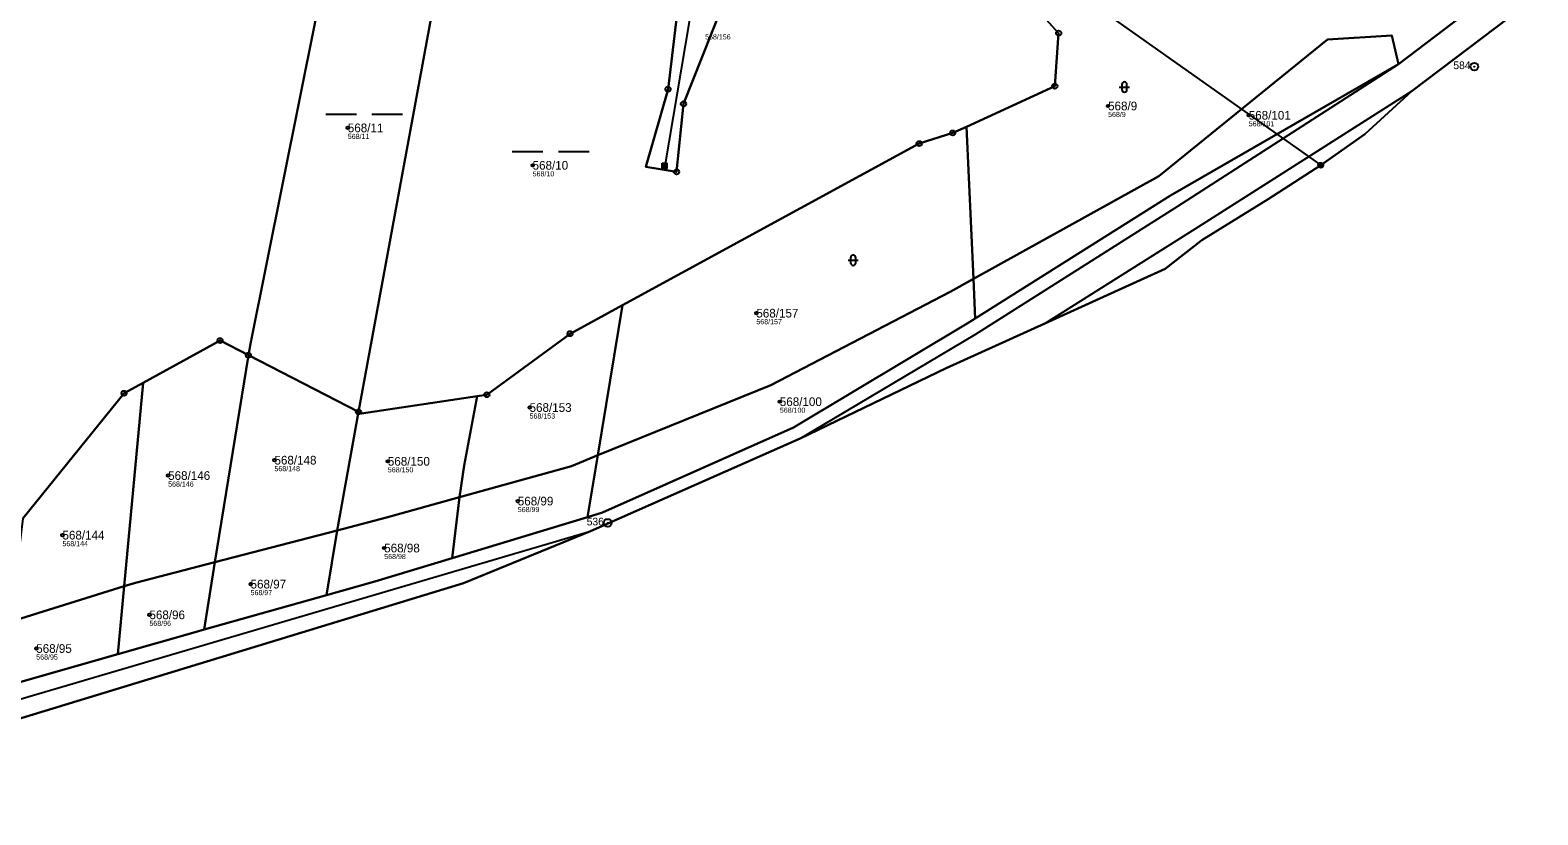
# Model space of a CAD drawing. Extents: x -732749 to -730903, y -1025757 to -1023435.
# Drawn here: x -731217.7 to -730922.8, y -1024596.1 to -1024442.6 of the extents above; entities that cross this region are included whole.
import ezdxf

# ---------------------------------------------------------------- set-up
doc = ezdxf.new("R2010")
doc.units = 0
for name, color, linetype in [('Definiční body', 7, 'Continuous'), ('Hranice parcel', 7, 'Continuous'), ('Parcelní čísla', 7, 'Continuous'), ('Polygon ku', 7, 'Continuous'), ('Polygon parcely', 7, 'Continuous'), ('Poz předměty', 7, 'Continuous'), ('Vnitřní kresba', 7, 'Continuous'), ('Značky bodu BP', 7, 'Continuous'), ('Značky kultur', 7, 'Continuous')]:
    doc.layers.add(name, color=color, linetype=linetype)

msp = doc.modelspace()

# ---------------------------------------------------------------- linework, layer by layer
at = {"layer": 'Definiční body'}
for centre in [(-731006.85, -1024457.41), (-730979.34, -1024459.23), (-731155.54, -1024461.7), (-731119.4, -1024469.02), (-731075.64, -1024497.95), (-731119.99, -1024516.41), (-731071.05, -1024515.27), (-731169.89, -1024526.71), (-731147.71, -1024526.93), (-731190.68, -1024529.72), (-731122.3, -1024534.71), (-731211.35, -1024541.38), (-731148.42, -1024543.9), (-731174.56, -1024550.96), (-731194.34, -1024556.97), (-731216.48, -1024563.56)]:
    msp.add_circle(centre, 0.25, dxfattribs=at)
at = {"layer": 'Hranice parcel'}
for p, q in [((-730932.22, -1024435.59), (-730950.03, -1024449.25)), ((-731034.57, -1024461.47), (-731033.18, -1024491.24)), ((-731032.82, -1024498.96), (-731033.18, -1024491.24)), ((-731106.63, -1024525.75), (-731101.85, -1024496.39)), ((-731181.57, -1024546.67), (-731174.98, -1024506.17)), ((-731174.98, -1024506.17), (-731153.45, -1024517.26)), ((-731199.27, -1024551.38), (-731195.55, -1024511.55)), ((-731157.62, -1024540.45), (-731153.45, -1024517.26)), ((-731108.68, -1024537.85), (-731106.63, -1024525.75)), ((-731133.67, -1024533.95), (-731147.96, -1024537.94)), ((-731135.13, -1024545.87), (-731133.67, -1024533.95)), ((-731105.74, -1024536.96), (-731108.68, -1024537.85)), ((-731157.62, -1024540.45), (-731181.57, -1024546.67)), ((-731159.73, -1024553.12), (-731157.62, -1024540.45)), ((-731147.96, -1024537.94), (-731157.62, -1024540.45)), ((-731108.68, -1024537.85), (-731135.13, -1024545.87)), ((-731183.65, -1024559.84), (-731181.57, -1024546.67)), ((-731199.27, -1024551.38), (-731221.6, -1024558.31)), ((-731200.51, -1024564.65), (-731199.27, -1024551.38)), ((-731159.73, -1024553.12), (-731183.65, -1024559.84)), ((-731200.51, -1024564.65), (-731223.17, -1024571.11))]:
    msp.add_line(p, q, dxfattribs=at)
for points in [[(-731174.98, -1024506.17), (-731174.6, -1024503.96), (-731158.69, -1024424.65), (-731149.46, -1024393.15)], [(-731153.45, -1024517.26), (-731133.41, -1024408.52), (-731131.12, -1024400.71)], [(-731078.96, -1024429.34), (-731089.88, -1024456.99), (-731091.25, -1024470.3), (-731097.26, -1024469.29), (-731092.92, -1024454.14), (-731090.85, -1024437.08)], [(-731022.87, -1024437.05), (-731020.13, -1024439.21), (-731016.52, -1024443.17), (-731017.27, -1024453.53), (-731034.57, -1024461.47)], [(-730922.8, -1024435.8), (-730947.36, -1024454.48), (-730956.65, -1024462.9), (-730965.26, -1024469.01), (-730975.54, -1024475.67), (-730988.52, -1024483.64)], [(-731033.18, -1024491.24), (-730996.92, -1024471.17), (-730963.93, -1024444.38), (-730951.33, -1024443.64), (-730950.03, -1024449.25)], [(-730950.03, -1024449.25), (-730994.65, -1024474.9), (-731032.82, -1024498.96)], [(-731101.85, -1024496.39), (-731043.79, -1024464.78), (-731037.23, -1024462.69), (-731034.57, -1024461.47)], [(-730988.52, -1024483.64), (-730995.7, -1024489.3), (-731000.56, -1024491.5)], [(-731000.56, -1024491.5), (-731019.19, -1024499.94), (-731038.5, -1024508.7), (-731067.06, -1024522.46), (-731108.1, -1024540.6), (-731132.9, -1024550.8), (-731231, -1024580.7), (-731292.9, -1024596.1)], [(-731033.18, -1024491.24), (-731037.72, -1024493.75), (-731072.8, -1024512.01), (-731106.63, -1024525.75)], [(-731130.24, -1024514.18), (-731128.35, -1024513.9), (-731112.08, -1024501.96), (-731101.85, -1024496.39)], [(-731032.82, -1024498.96), (-731034.38, -1024499.95), (-731068.37, -1024520.33), (-731105.74, -1024536.96)], [(-731195.55, -1024511.55), (-731180.52, -1024503.32), (-731174.98, -1024506.17)], [(-731219.11, -1024538.09), (-731199.3, -1024513.61), (-731195.55, -1024511.55)], [(-731153.45, -1024517.26), (-731152.89, -1024517.55), (-731130.24, -1024514.18)], [(-731133.67, -1024533.95), (-731132.81, -1024527.73), (-731130.24, -1024514.18)], [(-731106.63, -1024525.75), (-731111.8, -1024527.85), (-731133.67, -1024533.95)], [(-731135.13, -1024545.87), (-731150.25, -1024550.46), (-731159.73, -1024553.12)], [(-731181.57, -1024546.67), (-731197.06, -1024550.69), (-731199.27, -1024551.38)], [(-731183.65, -1024559.84), (-731185.38, -1024560.33), (-731200.51, -1024564.65)]]:
    msp.add_lwpolyline(points, dxfattribs=at)
at = {"layer": 'Polygon ku'}
msp.add_lwpolyline([(-731231, -1024580.7), (-731132.9, -1024550.8), (-731108.1, -1024540.6), (-731067.06, -1024522.46), (-731038.5, -1024508.7), (-731019.19, -1024499.94), (-731000.56, -1024491.5), (-730995.7, -1024489.3), (-730988.52, -1024483.64), (-730975.54, -1024475.67), (-730965.26, -1024469.01), (-730956.65, -1024462.9), (-730947.36, -1024454.48), (-730922.8, -1024435.8)], dxfattribs=at)
at = {"layer": 'Polygon parcely'}
for points in [[(-731174.98, -1024506.17), (-731153.45, -1024517.26), (-731133.41, -1024408.52), (-731131.12, -1024400.71), (-731149.46, -1024393.15), (-731158.69, -1024424.65), (-731174.6, -1024503.96)], [(-731084.67, -1024427.49), (-731091.65, -1024425.59), (-731092.69, -1024425.2), (-731090.85, -1024437.08), (-731092.92, -1024454.14), (-731097.26, -1024469.29), (-731091.25, -1024470.3), (-731089.88, -1024456.99), (-731078.96, -1024429.34)], [(-730963.93, -1024444.38), (-730951.33, -1024443.64), (-730950.03, -1024449.25), (-730932.22, -1024435.59), (-730946.85, -1024436), (-730974.69, -1024440.19), (-730990.97, -1024434.67), (-731022.87, -1024437.05), (-731020.13, -1024439.21), (-731016.52, -1024443.17), (-731017.27, -1024453.53), (-731034.57, -1024461.47), (-731033.18, -1024491.24), (-730996.92, -1024471.17)], [(-731032.82, -1024498.96), (-730994.65, -1024474.9), (-730950.03, -1024449.25), (-730951.33, -1024443.64), (-730963.93, -1024444.38), (-730996.92, -1024471.17), (-731033.18, -1024491.24)], [(-731033.18, -1024491.24), (-731034.57, -1024461.47), (-731037.23, -1024462.69), (-731043.79, -1024464.78), (-731101.85, -1024496.39), (-731106.63, -1024525.75), (-731072.8, -1024512.01), (-731037.72, -1024493.75)], [(-731106.63, -1024525.75), (-731108.68, -1024537.85), (-731105.74, -1024536.96), (-731068.37, -1024520.33), (-731034.38, -1024499.95), (-731032.82, -1024498.96), (-731033.18, -1024491.24), (-731037.72, -1024493.75), (-731072.8, -1024512.01)], [(-731106.63, -1024525.75), (-731101.85, -1024496.39), (-731112.08, -1024501.96), (-731128.35, -1024513.9), (-731130.24, -1024514.18), (-731132.81, -1024527.73), (-731133.67, -1024533.95), (-731111.8, -1024527.85)], [(-731174.98, -1024506.17), (-731180.52, -1024503.32), (-731195.55, -1024511.55), (-731199.27, -1024551.38), (-731197.06, -1024550.69), (-731181.57, -1024546.67)], [(-731157.62, -1024540.45), (-731153.45, -1024517.26), (-731174.98, -1024506.17), (-731181.57, -1024546.67)], [(-731195.55, -1024511.55), (-731199.3, -1024513.61), (-731219.11, -1024538.09), (-731221.6, -1024558.31), (-731199.27, -1024551.38)], [(-731133.67, -1024533.95), (-731132.81, -1024527.73), (-731130.24, -1024514.18), (-731152.89, -1024517.55), (-731153.45, -1024517.26), (-731157.62, -1024540.45), (-731147.96, -1024537.94)], [(-731111.8, -1024527.85), (-731133.67, -1024533.95), (-731135.13, -1024545.87), (-731108.68, -1024537.85), (-731106.63, -1024525.75)], [(-731135.13, -1024545.87), (-731133.67, -1024533.95), (-731147.96, -1024537.94), (-731157.62, -1024540.45), (-731159.73, -1024553.12), (-731150.25, -1024550.46)], [(-731181.57, -1024546.67), (-731183.65, -1024559.84), (-731159.73, -1024553.12), (-731157.62, -1024540.45)], [(-731197.06, -1024550.69), (-731199.27, -1024551.38), (-731200.51, -1024564.65), (-731185.38, -1024560.33), (-731183.65, -1024559.84), (-731181.57, -1024546.67)], [(-731199.27, -1024551.38), (-731221.6, -1024558.31), (-731223.17, -1024571.11), (-731200.51, -1024564.65)]]:
    msp.add_lwpolyline(points, close=True, dxfattribs=at)
for points in [[(-731133.41, -1024408.52), (-731153.45, -1024517.26), (-731152.89, -1024517.55), (-731130.24, -1024514.18), (-731128.35, -1024513.9), (-731112.08, -1024501.96), (-731101.85, -1024496.39), (-731043.79, -1024464.78), (-731037.23, -1024462.69), (-731034.57, -1024461.47), (-731017.27, -1024453.53), (-731016.52, -1024443.17), (-731020.13, -1024439.21)], [(-731219.11, -1024538.09), (-731199.3, -1024513.61), (-731195.55, -1024511.55), (-731180.52, -1024503.32), (-731174.98, -1024506.17), (-731174.6, -1024503.96), (-731158.69, -1024424.65)], [(-731078.96, -1024429.34), (-731089.88, -1024456.99), (-731091.25, -1024470.3), (-731097.26, -1024469.29), (-731092.92, -1024454.14), (-731090.85, -1024437.08)], [(-731231, -1024580.7), (-731132.9, -1024550.8), (-731108.1, -1024540.6), (-731067.06, -1024522.46), (-731038.5, -1024508.7), (-731019.19, -1024499.94), (-731000.56, -1024491.5), (-730995.7, -1024489.3), (-730988.52, -1024483.64), (-730975.54, -1024475.67), (-730965.26, -1024469.01), (-730956.65, -1024462.9), (-730947.36, -1024454.48), (-730922.8, -1024435.8)], [(-730932.22, -1024435.59), (-730950.03, -1024449.25), (-730994.65, -1024474.9), (-731032.82, -1024498.96), (-731034.38, -1024499.95), (-731068.37, -1024520.33), (-731105.74, -1024536.96), (-731108.68, -1024537.85), (-731135.13, -1024545.87), (-731150.25, -1024550.46), (-731159.73, -1024553.12), (-731183.65, -1024559.84), (-731185.38, -1024560.33), (-731200.51, -1024564.65), (-731223.17, -1024571.11)]]:
    msp.add_lwpolyline(points, dxfattribs=at)
at = {"layer": 'Poz předměty'}
for p, q in [((-731079.5, -1024388.16), (-730965.26, -1024469.01)), ((-731085.72, -1024423.02), (-731093.57, -1024469.12)), ((-731094.07, -1024468.62), (-731093.07, -1024468.62)), ((-731094.07, -1024469.62), (-731094.07, -1024468.62)), ((-731094.07, -1024468.82), (-731093.07, -1024468.82)), ((-731094.07, -1024469.02), (-731093.07, -1024469.02)), ((-731094.07, -1024469.22), (-731093.07, -1024469.22)), ((-731094.07, -1024469.42), (-731093.07, -1024469.42)), ((-731094.07, -1024469.62), (-731093.07, -1024469.62)), ((-731093.87, -1024469.62), (-731093.87, -1024468.62)), ((-731093.67, -1024469.62), (-731093.67, -1024468.62)), ((-731093.47, -1024469.62), (-731093.47, -1024468.62)), ((-731093.27, -1024469.62), (-731093.27, -1024468.62)), ((-731093.07, -1024469.62), (-731093.07, -1024468.62))]:
    msp.add_line(p, q, dxfattribs=at)
for radius in [0.5, 0.4, 0.3, 0.2, 0.1]:
    msp.add_circle((-730965.26, -1024469.01), radius, dxfattribs=at)
at = {"layer": 'Vnitřní kresba'}
for p, q in [((-730993.24, -1024477), (-730950.03, -1024449.25)), ((-730989.83, -1024481.48), (-730947.36, -1024454.48)), ((-731032.83, -1024502.13), (-730993.24, -1024477)), ((-731019.19, -1024499.94), (-730989.83, -1024481.48)), ((-731067.06, -1024522.46), (-731032.83, -1024502.13)), ((-731235.21, -1024578.01), (-731108.1, -1024540.6))]:
    msp.add_line(p, q, dxfattribs=at)
at = {"layer": 'Značky bodu BP'}
for centre, radius in [((-731016.52, -1024443.17), 0.5), ((-731016.52, -1024443.17), 0.0303), ((-730935.22, -1024449.7), 0.75), ((-730935.22, -1024449.7), 0.03), ((-731092.92, -1024454.14), 0.5), ((-731092.92, -1024454.14), 0.0303), ((-731017.27, -1024453.53), 0.5), ((-731017.27, -1024453.53), 0.0303), ((-731089.88, -1024456.99), 0.5), ((-731089.88, -1024456.99), 0.0303), ((-731037.23, -1024462.69), 0.5), ((-731037.23, -1024462.69), 0.0303), ((-731043.79, -1024464.78), 0.5), ((-731043.79, -1024464.78), 0.0303), ((-731091.25, -1024470.3), 0.5), ((-731091.25, -1024470.3), 0.0303), ((-731112.08, -1024501.96), 0.5), ((-731112.08, -1024501.96), 0.0303), ((-731180.52, -1024503.32), 0.5), ((-731180.52, -1024503.32), 0.0303), ((-731174.98, -1024506.17), 0.5), ((-731174.98, -1024506.17), 0.0303), ((-731199.3, -1024513.61), 0.5), ((-731199.3, -1024513.61), 0.0303), ((-731128.35, -1024513.9), 0.5), ((-731128.35, -1024513.9), 0.0303), ((-731153.45, -1024517.26), 0.5), ((-731153.45, -1024517.26), 0.0303), ((-731104.72, -1024538.97), 0.75), ((-731104.72, -1024538.97), 0.03)]:
    msp.add_circle(centre, radius, dxfattribs=at)
at = {"layer": 'Značky kultur'}
for p, q in [((-731004.66, -1024453.71), (-731002.66, -1024453.71)), ((-731004.16, -1024453.21), (-731004.16, -1024454.21)), ((-731003.16, -1024454.21), (-731003.16, -1024453.21)), ((-731159.84, -1024459), (-731153.84, -1024459)), ((-731150.84, -1024459), (-731144.84, -1024459)), ((-731123.37, -1024466.32), (-731117.37, -1024466.32)), ((-731114.37, -1024466.32), (-731108.37, -1024466.32)), ((-731057.2, -1024487.09), (-731057.2, -1024488.09)), ((-731056.2, -1024488.09), (-731056.2, -1024487.09)), ((-731057.7, -1024487.59), (-731055.7, -1024487.59))]:
    msp.add_line(p, q, dxfattribs=at)
for centre, start, end in [((-731003.66, -1024453.21), 0, 180), ((-731003.66, -1024454.21), 180, 359.9879), ((-731056.7, -1024487.09), 0, 180), ((-731056.7, -1024488.09), 180, 359.9879)]:
    msp.add_arc(centre, 0.5, start, end, dxfattribs=at)

# ---------------------------------------------------------------- texts
at = {"layer": 'Definiční body'}
for s, p in [('568/156', (-731085.67, -1024444.39)), ('568/9', (-731006.85, -1024459.57)), ('568/101', (-730979.34, -1024461.39)), ('568/11', (-731155.54, -1024463.86)), ('568/10', (-731119.4, -1024471.18)), ('568/157', (-731075.64, -1024500.11)), ('568/100', (-731071.05, -1024517.43)), ('568/153', (-731119.99, -1024518.57)), ('568/148', (-731169.89, -1024528.87)), ('568/150', (-731147.71, -1024529.09)), ('568/146', (-731190.68, -1024531.88)), ('568/99', (-731122.3, -1024536.87)), ('568/144', (-731211.35, -1024543.54)), ('568/98', (-731148.42, -1024546.06)), ('568/97', (-731174.56, -1024553.12)), ('568/96', (-731194.34, -1024559.13)), ('568/95', (-731216.48, -1024565.72))]:
    msp.add_text(s, height=1, dxfattribs=at).set_placement(p)
at = {"layer": 'Parcelní čísla'}
for s, p in [('568/9', (-731006.85, -1024458.26)), ('568/11', (-731155.54, -1024462.55)), ('568/101', (-730979.34, -1024460.08)), ('568/10', (-731119.4, -1024469.87)), ('568/157', (-731075.64, -1024498.8)), ('568/153', (-731119.99, -1024517.26)), ('568/100', (-731071.05, -1024516.12)), ('568/148', (-731169.89, -1024527.56)), ('568/150', (-731147.71, -1024527.78)), ('568/146', (-731190.68, -1024530.57)), ('568/99', (-731122.3, -1024535.56)), ('568/144', (-731211.35, -1024542.23)), ('568/98', (-731148.42, -1024544.75)), ('568/97', (-731174.56, -1024551.81)), ('568/96', (-731194.34, -1024557.82)), ('568/95', (-731216.48, -1024564.41))]:
    msp.add_text(s, height=1.7, dxfattribs=at).set_placement(p)
at = {"layer": 'Značky bodu BP'}
for s, p in [('584', (-730939.32, -1024450.2)), ('536', (-731108.82, -1024539.47))]:
    msp.add_text(s, height=1.5, dxfattribs=at).set_placement(p)

doc.saveas('drawing.dxf')
